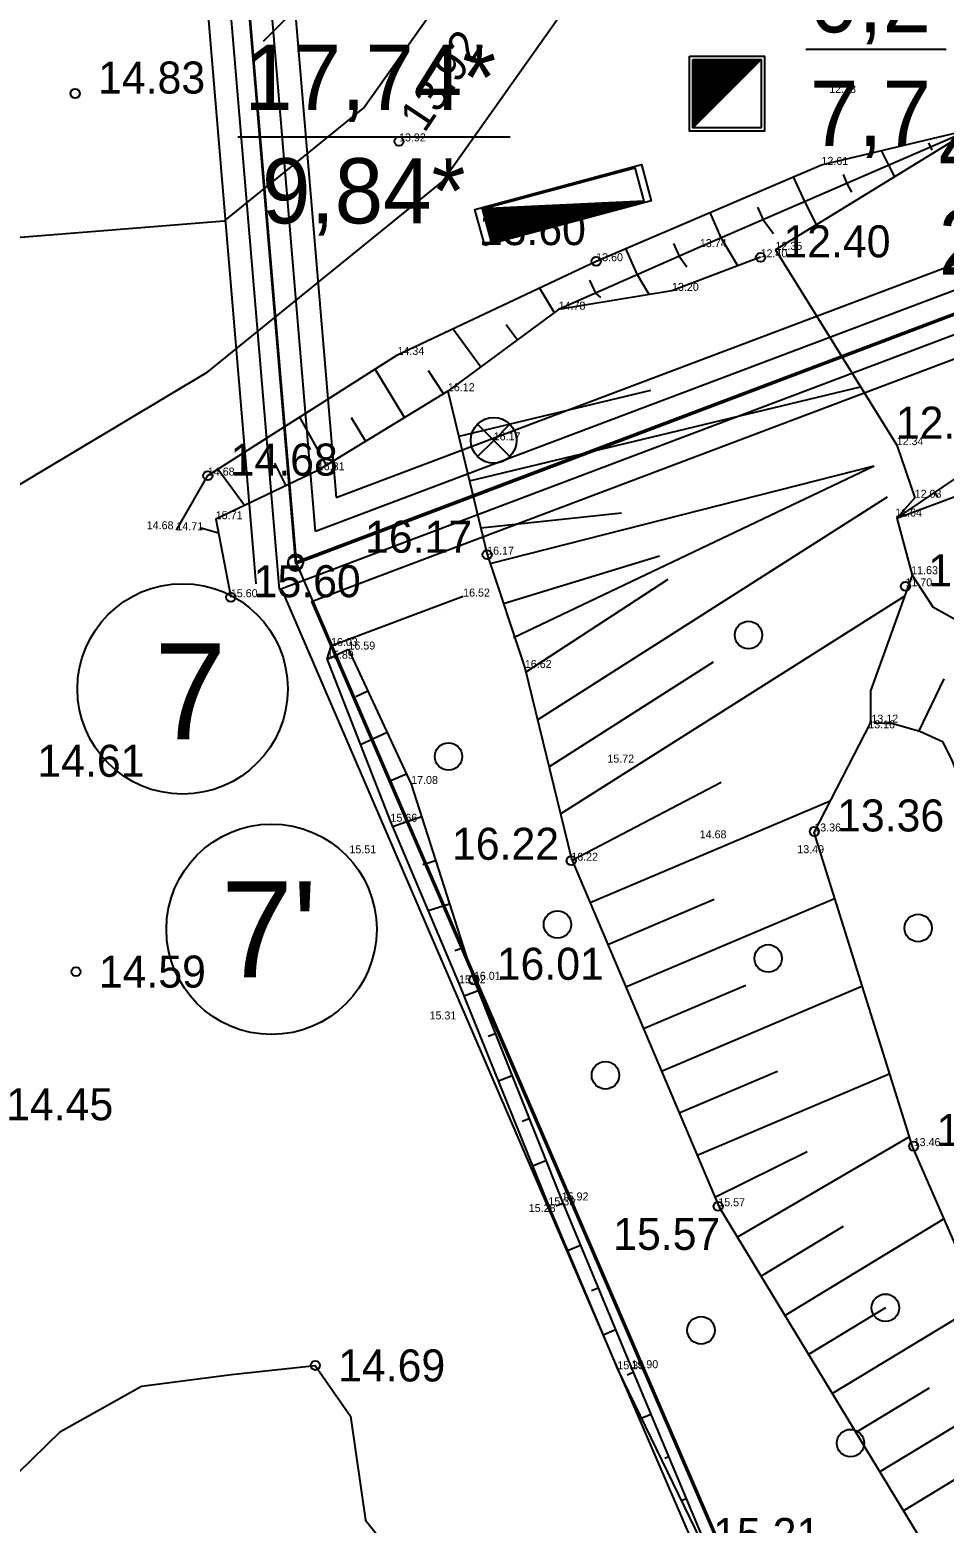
# Model space of a CAD drawing. Extents: x 433497 to 434382, y 6534486 to 6534993.
# Drawn here: x 433621.1 to 433661.1, y 6534564 to 6534629.3 of the extents above; entities that cross this region are included whole.
import ezdxf

# ---------------------------------------------------------------- set-up
doc = ezdxf.new("R2010")
doc.units = 0
for name, color, linetype in [('ALUSVORK', 7, 'Continuous'), ('Default', 7, 'Continuous'), ('GEOLPUNKT', 7, 'Continuous'), ('HALJASTUS', 7, 'Continuous'), ('kataster', 7, 'Continuous'), ('KORGUS-EH2000', 7, 'Continuous'), ('MOOTKORG-EH2000', 7, 'Continuous'), ('PIIR', 7, 'Continuous'), ('RELJEEF', 7, 'Continuous'), ('TEE', 7, 'Continuous')]:
    doc.layers.add(name, color=color, linetype=linetype)

msp = doc.modelspace()

# ---------------------------------------------------------------- linework, layer by layer
at = {"layer": 'ALUSVORK'}
for points in [[(433640.702, 6534610.647), (433641.409, 6534611.354), (433640.702, 6534612.061)], [(433642.116, 6534612.061), (433641.409, 6534611.354), (433642.116, 6534610.647)]]:
    msp.add_lwpolyline(points, dxfattribs=at)
msp.add_circle((433641.409, 6534611.354), 1, dxfattribs=at)
at = {"layer": 'Default'}
msp.add_lwpolyline([(433617.12, 6534791.025), (433632.75, 6534606.045), (434137.38, 6534796.515), (434127.69, 6534855.6), (433968.21, 6534911.925), (433942.38, 6534904.035), (433920.99, 6534907.275)], close=True, dxfattribs=at)
msp.add_lwpolyline([(433617.12, 6534791.025), (433632.75, 6534606.045), (434137.38, 6534796.515), (434127.69, 6534855.6), (433968.21, 6534911.925), (433942.38, 6534904.035), (433920.99, 6534907.275)], close=True, dxfattribs=at)
msp.add_lwpolyline([(433617.12, 6534791.025), (433632.75, 6534606.045), (434137.38, 6534796.515), (434127.69, 6534855.6), (433968.21, 6534911.925), (433942.38, 6534904.035), (433920.99, 6534907.275)], close=True, dxfattribs=at)
at = {"layer": 'GEOLPUNKT'}
for p, q in [((433650.112, 6534625.014), (433653.112, 6534628.014)), ((433650.112, 6534625.044), (433653.081, 6534628.014)), ((433650.112, 6534625.115), (433653.01, 6534628.014)), ((433650.112, 6534625.185), (433652.94, 6534628.014)), ((433650.112, 6534625.256), (433652.869, 6534628.014)), ((433650.112, 6534625.327), (433652.798, 6534628.014)), ((433650.112, 6534625.398), (433652.728, 6534628.014)), ((433650.112, 6534625.468), (433652.657, 6534628.014)), ((433650.112, 6534625.539), (433652.586, 6534628.014)), ((433650.112, 6534625.61), (433652.515, 6534628.014)), ((433650.112, 6534625.68), (433652.445, 6534628.014)), ((433650.112, 6534625.751), (433652.374, 6534628.014)), ((433650.112, 6534625.822), (433652.303, 6534628.014)), ((433650.112, 6534625.893), (433652.233, 6534628.014)), ((433650.112, 6534625.963), (433652.162, 6534628.014)), ((433650.112, 6534626.034), (433652.091, 6534628.014)), ((433650.112, 6534626.105), (433652.02, 6534628.014)), ((433650.112, 6534626.175), (433651.95, 6534628.014)), ((433650.112, 6534626.246), (433651.879, 6534628.014)), ((433650.112, 6534626.317), (433651.808, 6534628.014)), ((433650.112, 6534626.387), (433651.738, 6534628.014)), ((433650.112, 6534626.458), (433651.667, 6534628.014)), ((433650.112, 6534626.529), (433651.596, 6534628.014)), ((433650.112, 6534626.6), (433651.525, 6534628.014)), ((433650.112, 6534626.67), (433651.455, 6534628.014)), ((433650.112, 6534626.741), (433651.384, 6534628.014)), ((433650.112, 6534626.812), (433651.313, 6534628.014)), ((433650.112, 6534626.882), (433651.243, 6534628.014)), ((433650.112, 6534626.953), (433651.172, 6534628.014)), ((433650.112, 6534627.024), (433651.101, 6534628.014)), ((433650.112, 6534627.095), (433651.03, 6534628.014)), ((433650.112, 6534627.165), (433650.96, 6534628.014)), ((433650.112, 6534627.236), (433650.889, 6534628.014)), ((433650.112, 6534627.307), (433650.818, 6534628.014)), ((433650.112, 6534627.377), (433650.748, 6534628.014)), ((433650.112, 6534627.448), (433650.677, 6534628.014)), ((433650.112, 6534627.519), (433650.606, 6534628.014)), ((433650.112, 6534627.59), (433650.536, 6534628.014)), ((433650.112, 6534627.66), (433650.465, 6534628.014)), ((433650.112, 6534627.731), (433650.394, 6534628.014)), ((433650.112, 6534627.802), (433650.323, 6534628.014)), ((433650.112, 6534627.872), (433650.253, 6534628.014)), ((433650.112, 6534627.943), (433650.182, 6534628.014)), ((433651.612, 6534626.514), (433651.612, 6534626.514)), ((433647.972, 6534621.815), (433640.919, 6534621.471)), ((433647.904, 6534621.797), (433640.923, 6534621.457)), ((433647.747, 6534621.755), (433640.932, 6534621.423)), ((433647.59, 6534621.713), (433640.941, 6534621.388)), ((433647.433, 6534621.67), (433640.951, 6534621.354)), ((433647.276, 6534621.628), (433640.96, 6534621.32)), ((433647.119, 6534621.586), (433640.969, 6534621.286)), ((433646.962, 6534621.544), (433640.978, 6534621.252)), ((433646.805, 6534621.501), (433640.987, 6534621.218)), ((433646.648, 6534621.459), (433640.997, 6534621.184)), ((433646.491, 6534621.417), (433641.006, 6534621.149)), ((433646.334, 6534621.375), (433641.015, 6534621.115)), ((433646.177, 6534621.332), (433641.024, 6534621.081)), ((433646.02, 6534621.29), (433641.033, 6534621.047)), ((433645.863, 6534621.248), (433641.043, 6534621.013)), ((433645.706, 6534621.206), (433641.052, 6534620.979)), ((433645.549, 6534621.164), (433641.061, 6534620.945)), ((433645.391, 6534621.121), (433641.07, 6534620.911)), ((433645.234, 6534621.079), (433641.079, 6534620.876)), ((433645.077, 6534621.037), (433641.088, 6534620.842)), ((433644.92, 6534620.995), (433641.098, 6534620.808)), ((433644.763, 6534620.952), (433641.107, 6534620.774)), ((433644.606, 6534620.91), (433641.116, 6534620.74)), ((433644.449, 6534620.868), (433641.125, 6534620.706)), ((433644.292, 6534620.826), (433641.134, 6534620.672)), ((433644.135, 6534620.783), (433641.144, 6534620.637)), ((433643.978, 6534620.741), (433641.153, 6534620.603)), ((433643.821, 6534620.699), (433641.162, 6534620.569)), ((433643.664, 6534620.657), (433641.171, 6534620.535)), ((433643.507, 6534620.614), (433641.18, 6534620.501)), ((433643.35, 6534620.572), (433641.189, 6534620.467)), ((433643.193, 6534620.53), (433641.199, 6534620.433)), ((433643.036, 6534620.488), (433641.208, 6534620.398)), ((433642.879, 6534620.445), (433641.217, 6534620.364)), ((433642.722, 6534620.403), (433641.226, 6534620.33)), ((433642.565, 6534620.361), (433641.235, 6534620.296)), ((433642.408, 6534620.319), (433641.245, 6534620.262)), ((433642.25, 6534620.276), (433641.254, 6534620.228)), ((433642.093, 6534620.234), (433641.263, 6534620.194)), ((433641.936, 6534620.192), (433641.272, 6534620.159)), ((433641.779, 6534620.15), (433641.281, 6534620.125)), ((433641.622, 6534620.107), (433641.29, 6534620.091)), ((433641.465, 6534620.065), (433641.3, 6534620.057))]:
    msp.add_line(p, q, dxfattribs=at)
for points in [[(433649.971, 6534628.155), (433653.253, 6534628.155), (433653.253, 6534624.873), (433649.971, 6534624.873)], [(433650.112, 6534628.014), (433653.112, 6534628.014), (433653.112, 6534625.014), (433650.112, 6534625.014)], [(433641.014, 6534619.871), (433640.588, 6534621.455), (433647.877, 6534623.416), (433648.303, 6534621.832)], [(433641.309, 6534620.023), (433640.919, 6534621.471), (433647.582, 6534623.264), (433647.972, 6534621.815)]]:
    msp.add_lwpolyline(points, close=True, dxfattribs=at)
for points in [[(433655.069, 6534628.467), (433661.197, 6534628.467)], [(433630.212, 6534624.621), (433642.129, 6534624.621)]]:
    msp.add_lwpolyline(points, dxfattribs=at)
at = {"layer": 'HALJASTUS'}
for centre in [(433652.554, 6534602.84), (433639.43, 6534597.527), (433644.195, 6534590.184), (433659.975, 6534590.028), (433653.413, 6534588.7), (433646.296, 6534583.587), (433658.541, 6534573.421), (433650.477, 6534572.435), (433657.016, 6534567.503)]:
    msp.add_circle(centre, 0.6, dxfattribs=at)
at = {"layer": 'kataster'}
msp.add_lwpolyline([(433617.102, 6534791.002), (433632.769, 6534606.029), (434137.446, 6534796.469), (434127.827, 6534855.589), (433950.026, 6534918.39)], close=True, dxfattribs=at)
for points in [[(433658.341, 6534546.765), (433632.769, 6534606.029), (433617.102, 6534791.002), (433580.107, 6534776.838)], [(433633.504, 6534604.326), (433658.341, 6534546.765)]]:
    msp.add_lwpolyline(points, dxfattribs=at)
at = {"layer": 'KORGUS-EH2000'}
for centre in [(433623.103, 6534626.52), (433637.268, 6534624.426), (433645.891, 6534619.186), (433653.082, 6534619.357), (433628.904, 6534609.813), (433641.122, 6534606.355), (433659.42, 6534604.97), (433629.91, 6534604.493), (433655.43, 6534594.25), (433644.8, 6534592.97), (433623.135, 6534588.122), (433640.542, 6534587.763), (433659.78, 6534580.49), (433651.23, 6534577.86), (433633.604, 6534570.899)]:
    msp.add_circle(centre, 0.2, dxfattribs=at)
at = {"layer": 'PIIR'}
for points in [[(433632.021, 6534604.835), (434138.248, 6534795.936), (434128.468, 6534856.135), (433968.226, 6534912.818), (433942.33, 6534904.85), (433920.952, 6534908.165), (433616.327, 6534791.524), (433632.021, 6534604.835)], [(433632.732, 6534605.959), (434137.353, 6534796.454), (434127.754, 6534855.539), (433968.208, 6534911.976), (433942.39, 6534904.031), (433921.04, 6534907.341), (433617.174, 6534790.992), (433632.732, 6534605.959)], [(433633.446, 6534604.304), (434134.891, 6534793.6)], [(433615.318, 6534791.592), (433631.004, 6534605.083)], [(433631.05, 6534604.538), (433631.05, 6534604.538)], [(433631.05, 6534604.538), (433631.05, 6534604.538)], [(433632.2, 6534604.667), (433657.358, 6534546.348)], [(433633.446, 6534604.304), (433658.279, 6534546.738)]]:
    msp.add_lwpolyline(points, dxfattribs=at)
for points in [[(433618.234, 6534790.327), (433921.149, 6534906.313), (433942.464, 6534903.008), (433968.187, 6534910.923), (434126.862, 6534854.794), (434136.235, 6534797.101), (433633.617, 6534607.362)], [(433619.24, 6534789.695), (433634.52, 6534608.851), (434135.141, 6534797.808), (434125.908, 6534854.108), (433968.165, 6534909.82), (433942.53, 6534901.99), (433921.212, 6534905.219)], [(433619.24, 6534789.695), (433634.52, 6534608.851), (434135.141, 6534797.808), (434125.908, 6534854.108), (433968.165, 6534909.82), (433942.53, 6534901.99), (433921.212, 6534905.219)]]:
    msp.add_lwpolyline(points, close=True, dxfattribs=at)
for centre, radius in [((433632.75, 6534606.045), 0.325), ((433632.732, 6534605.959), 0.325), ((433627.8, 6534600.485), 4.6), ((433631.691, 6534589.972), 4.6)]:
    msp.add_circle(centre, radius, dxfattribs=at)
at = {"layer": 'RELJEEF'}
for p, q in [((433644.061, 6534616.931), (433643.412, 6534618.018)), ((433640.839, 6534614.561), (433639.622, 6534616.232)), ((433641.953, 6534616.421), (433642.45, 6534615.746)), ((433637.509, 6534612.352), (433636.221, 6534614.468)), ((433638.548, 6534614.401), (433639.218, 6534613.391)), ((433648.266, 6534613.537), (433639.88, 6534611.52)), ((433640.348, 6534609.576), (433657.456, 6534613.69)), ((433634.091, 6534610.273), (433632.924, 6534612.371)), ((433635.167, 6534612.354), (433635.8, 6534611.313)), ((433631.819, 6534610.363), (433632.309, 6534609.37)), ((433641.253, 6534605.962), (433658.054, 6534610.233)), ((433642.278, 6534602.727), (433658.054, 6534610.233)), ((433630.505, 6534608.506), (433629.349, 6534610.096)), ((433660.839, 6534608.866), (433660.703, 6534609.066)), ((433643.327, 6534599.128), (433658.64, 6534608.882)), ((433647.002, 6534608.169), (433640.842, 6534607.52)), ((433659.047, 6534607.945), (433659.047, 6534607.945)), ((433628.552, 6534607.545), (433629.366, 6534607.307)), ((433648.665, 6534606.289), (433641.838, 6534604.202)), ((433649.023, 6534605.274), (433642.816, 6534601.214)), ((433644.331, 6534595.023), (433659.378, 6534604.542)), ((433639.186, 6534603.973), (433639.186, 6534603.973)), ((433635.054, 6534602.205), (433634.126, 6534601.772)), ((433651.01, 6534601.651), (433643.828, 6534597.077)), ((433661.098, 6534600.923), (433660, 6534598.647)), ((433635.377, 6534600.149), (433635.9, 6534600.393)), ((433636.746, 6534598.58), (433635.582, 6534598.037)), ((433636.938, 6534596.5), (433637.591, 6534596.768)), ((433651.365, 6534596.385), (433644.843, 6534592.981)), ((433645.623, 6534591.14), (433656.121, 6534595.59)), ((433638.259, 6534594.886), (433636.985, 6534594.456)), ((433638.315, 6534592.804), (433638.87, 6534592.981)), ((433647.184, 6534587.457), (433656.309, 6534591.325)), ((433639.48, 6534591.077), (433638.543, 6534590.777)), ((433651.056, 6534591.271), (433646.404, 6534589.299)), ((433639.71, 6534589.046), (433640.09, 6534589.172)), ((433652.437, 6534587.512), (433647.965, 6534585.616)), ((433648.745, 6534583.774), (433657.51, 6534587.49)), ((433640.734, 6534587.28), (433640.11, 6534587.049)), ((433641.169, 6534585.3), (433641.474, 6534585.421)), ((433642.214, 6534583.563), (433641.613, 6534583.324)), ((433653.819, 6534583.753), (433649.526, 6534581.933)), ((433650.307, 6534580.092), (433658.712, 6534583.655)), ((433642.657, 6534581.587), (433642.954, 6534581.705)), ((433652.065, 6534576.51), (433659.576, 6534580.897)), ((433655.125, 6534580.233), (433651.087, 6534578.25)), ((433643.693, 6534579.847), (433643.109, 6534579.614)), ((433644.148, 6534577.872), (433644.435, 6534577.989)), ((433656.694, 6534576.979), (433653.103, 6534574.8)), ((433654.14, 6534573.09), (433661.095, 6534577.31)), ((433645.203, 6534576.143), (433644.638, 6534575.908)), ((433645.692, 6534574.18), (433645.971, 6534574.296)), ((433658.541, 6534573.421), (433655.177, 6534571.38)), ((433656.215, 6534569.67), (433662.756, 6534573.639)), ((433646.739, 6534572.449), (433646.19, 6534572.221)), ((433647.246, 6534570.494), (433647.507, 6534570.603)), ((433660.453, 6534569.902), (433657.252, 6534567.961)), ((433658.29, 6534566.251), (433664.595, 6534570.076)), ((433648.281, 6534568.759), (433647.863, 6534568.583)), ((433648.897, 6534566.848), (433649.055, 6534566.915)), ((433662.505, 6534566.469), (433659.327, 6534564.541)), ((433649.829, 6534565.07), (433649.616, 6534564.981))]:
    msp.add_line(p, q, dxfattribs=at)
for points in [[(433631.342, 6534628.815), (433633.488, 6534630.95), (433632.863, 6534636.473), (433633.196, 6534639.989), (433632.8, 6534647.828), (433630.735, 6534657.6), (433628.931, 6534667.028), (433628.669, 6534667.395)], [(433659.047, 6534607.945), (433662.599, 6534610.349), (433674.022, 6534614.435), (433690.028, 6534620.089), (433707.718, 6534627.146), (433725.766, 6534634.115), (433743.961, 6534641.349), (433757.363, 6534645.659)], [(433659.047, 6534607.945), (433659.047, 6534607.945), (433663.033, 6534609.436), (433674.026, 6534613.427), (433690.499, 6534619.59), (433707.686, 6534626.561), (433726.101, 6534633.687), (433744.046, 6534640.464), (433757.363, 6534645.659)], [(433627.532, 6534607.425), (433628.904, 6534609.813), (433637.2, 6534615.091), (433645.891, 6534619.186), (433655.745, 6534623.4), (433662.367, 6534624.972), (433653.734, 6534619.684), (433659.036, 6534611.145), (433659.823, 6534608.843)], [(433662.367, 6534624.972), (433650.426, 6534619.803), (433644.248, 6534617.069), (433639.403, 6534613.504), (433633.711, 6534610.042), (433629.25, 6534607.904), (433629.91, 6534604.493)], [(433658.957, 6534622.883), (433658.696, 6534623.383), (433658.376, 6534624.025)], [(433660.588, 6534624.047), (433660.532, 6534624.177), (433660.436, 6534624.357)], [(433655.533, 6534620.786), (433655.025, 6534621.794), (433654.528, 6534622.879)], [(433656.692, 6534622.979), (433656.861, 6534622.588), (433657.059, 6534622.208)], [(433652.951, 6534621.551), (433653.19, 6534620.999), (433653.649, 6534620.398)], [(433652.094, 6534618.983), (433651.355, 6534620.205), (433650.871, 6534621.316)], [(433648.211, 6534617.725), (433647.693, 6534618.594), (433647.186, 6534619.74)], [(433649.275, 6534619.965), (433649.522, 6534619.403), (433649.857, 6534618.944)], [(433653.082, 6534619.357), (433649.207, 6534617.89), (433644.248, 6534617.069)], [(433645.603, 6534618.356), (433645.864, 6534617.784), (433646.077, 6534617.603)], [(433639.403, 6534613.504), (433641.122, 6534606.355), (433642.771, 6534601.399)], [(433659.823, 6534608.843), (433659.047, 6534607.945), (433659.709, 6534605.462), (433658.398, 6534601.819), (433657.888, 6534600.402), (433657.888, 6534599.008), (433655.406, 6534594.208), (433655.406, 6534594.208), (433659.709, 6534580.471), (433662.338, 6534574.474), (433664.343, 6534570.464), (433666.329, 6534567.396), (433668.56, 6534566.593), (433670.496, 6534566.455), (433673.468, 6534566.731), (433675.763, 6534566.403)], [(433659.823, 6534608.843), (433659.047, 6534607.945), (433659.709, 6534605.462), (433658.398, 6534601.819), (433657.888, 6534600.402), (433657.888, 6534599.008), (433655.406, 6534594.208), (433655.406, 6534594.208), (433659.709, 6534580.471), (433662.338, 6534574.474), (433664.343, 6534570.464), (433666.329, 6534567.396), (433668.56, 6534566.593), (433670.496, 6534566.455), (433673.468, 6534566.731), (433675.763, 6534566.403)], [(433659.709, 6534605.462), (433660.616, 6534604.078), (433663.185, 6534602.649), (433665.502, 6534601.656)], [(433640.073, 6534604.52), (433634.29, 6534602.36), (433634.114, 6534601.804)], [(433634.114, 6534601.804), (433636.893, 6534594.674), (433639.885, 6534587.608), (433643.8, 6534577.9), (433646.817, 6534570.731), (433651.436, 6534561.242), (433655.083, 6534550.569), (433656.994, 6534546.193)], [(433635.054, 6534602.205), (433637.798, 6534596.325), (433640.542, 6534587.763), (433644.383, 6534578.114), (433647.434, 6534570.777), (433651.436, 6534561.242), (433655.859, 6534550.447), (433657.552, 6534546.43)], [(433642.771, 6534601.399), (433644.814, 6534593.05), (433651.268, 6534577.823), (433660.205, 6534563.093)], [(433642.771, 6534601.399), (433644.814, 6534593.05), (433651.268, 6534577.823), (433660.205, 6534563.093)], [(433658.045, 6534598.997), (433658.874, 6534598.966), (433660.046, 6534598.634), (433661.033, 6534598.18), (433661.457, 6534597.318), (433664.343, 6534589.994), (433667.653, 6534583.285), (433671.256, 6534577.689), (433675.432, 6534572.693), (433677.418, 6534570.376), (433681.626, 6534565.798), (433685.042, 6534561.302)], [(433633.604, 6534570.899), (433635.142, 6534568.685), (433635.8, 6534564.14), (433637.674, 6534561.797), (433636.499, 6534556.582), (433635.036, 6534555.26), (433631.846, 6534556.526), (433628.214, 6534553.782), (433623.313, 6534552.926), (433620.994, 6534556.892), (433618.633, 6534561.198), (433619.351, 6534564.99), (433622.457, 6534568.003), (433626.001, 6534569.994), (433629.936, 6534570.508), (433633.604, 6534570.899)]]:
    msp.add_lwpolyline(points, dxfattribs=at)
at = {"layer": 'TEE'}
for points in [[(433629.62, 6534620.933), (433635.717, 6534625.88), (433648.001, 6534643.205), (433657.255, 6534659.779), (433669.771, 6534672.932), (433683.244, 6534681.694), (433698.319, 6534689.166), (433713.422, 6534698.28), (433725.167, 6534710.357), (433749.242, 6534742.46), (433772.059, 6534766.624), (433790.138, 6534781.288), (433800.698, 6534786.54), (433824.398, 6534799.304), (433830.425, 6534802.129), (433845.699, 6534809.155)], [(433604.844, 6534600.897), (433614.152, 6534605.53), (433628.909, 6534614.355), (433639.149, 6534622.663), (433651.948, 6534640.714), (433661.037, 6534656.993), (433672.77, 6534669.323), (433685.557, 6534677.639), (433700.561, 6534685.076), (433716.344, 6534694.6), (433728.716, 6534707.321), (433752.812, 6534739.453), (433775.036, 6534762.988), (433798.049, 6534780.902), (433815.08, 6534789.81), (433832.403, 6534797.909), (433848.041, 6534804.286)], [(433629.62, 6534620.933), (433617.794, 6534619.989), (433610.334, 6534620.741), (433599.077, 6534626.526)]]:
    msp.add_lwpolyline(points, dxfattribs=at)

# ---------------------------------------------------------------- texts
at = {"layer": 'GEOLPUNKT'}
for s, p in [('0,2', (433655.24, 6534629.196)), ('17,74*', (433630.498, 6534625.806)), ('7,7', (433655.24, 6534624.231)), ('4,8 EK', (433660.867, 6534622.824)), ('9,84*', (433631.274, 6534620.841)), ('2,9 TL', (433660.867, 6534618.604))]:
    msp.add_text(s, height=2.85, dxfattribs=at).set_placement(p)
at = {"layer": 'KORGUS-EH2000'}
msp.add_text('13.92', height=1.4, rotation=56.12906, dxfattribs=at).set_placement((433638.382, 6534624.76))
for s, p in [('14.83', (433624.103, 6534626.52)), ('13.60', (433640.757, 6534619.891)), ('12.40', (433654.082, 6534619.357)), ('12.01', (433658.998, 6534611.427)), ('14.68', (433629.904, 6534609.813)), ('16.17', (433635.781, 6534606.438)), ('11.70', (433660.42, 6534604.97)), ('15.60', (433630.91, 6534604.493)), ('14.61', (433621.448, 6534596.641)), ('13.36', (433656.43, 6534594.25)), ('16.22', (433639.583, 6534593.011)), ('14.59', (433624.135, 6534587.422)), ('16.01', (433641.542, 6534587.763)), ('14.45', (433620.081, 6534581.622)), ('13.46', (433660.78, 6534580.49)), ('15.57', (433646.635, 6534575.953)), ('14.69', (433634.604, 6534570.199)), ('15.21', (433651.01, 6534562.827))]:
    msp.add_text(s, height=1.4, dxfattribs=at).set_placement(p)
at = {"layer": 'MOOTKORG-EH2000'}
for s, p in [('12.38', (433656.084, 6534626.543)), ('13.92', (433637.268, 6534624.426)), ('12.61', (433655.745, 6534623.4)), ('13.74', (433650.426, 6534619.803)), ('12.35', (433653.734, 6534619.684)), ('13.60', (433645.891, 6534619.186)), ('12.40', (433653.082, 6534619.357)), ('13.20', (433649.207, 6534617.89)), ('14.78', (433644.248, 6534617.069)), ('14.34', (433637.2, 6534615.091)), ('16.12', (433639.403, 6534613.504)), ('16.17', (433641.409, 6534611.354)), ('12.34', (433659.036, 6534611.145)), ('16.31', (433633.711, 6534610.042)), ('14.68', (433628.904, 6534609.813)), ('12.03', (433659.823, 6534608.843)), ('11.64', (433658.97, 6534608.02)), ('14.68', (433626.232, 6534607.466)), ('14.71', (433627.532, 6534607.425)), ('15.71', (433629.25, 6534607.904)), ('16.17', (433641.122, 6534606.355)), ('11.63', (433659.67, 6534605.5)), ('11.70', (433659.42, 6534604.97)), ('15.60', (433629.91, 6534604.493)), ('16.52', (433640.073, 6534604.52)), ('16.03', (433634.29, 6534602.36)), ('16.59', (433635.054, 6534602.205)), ('15.89', (433634.114, 6534601.804)), ('16.62', (433642.771, 6534601.399)), ('13.12', (433657.93, 6534599.01)), ('13.16', (433657.79, 6534598.76)), ('15.72', (433646.38, 6534597.26)), ('17.08', (433637.798, 6534596.325)), ('15.66', (433636.893, 6534594.674)), ('13.36', (433655.43, 6534594.25)), ('14.68', (433650.42, 6534593.95)), ('15.51', (433635.098, 6534593.294)), ('16.22', (433644.8, 6534592.97)), ('13.49', (433654.69, 6534593.3)), ('16.01', (433640.542, 6534587.763)), ('15.52', (433639.885, 6534587.608)), ('15.31', (433638.603, 6534586.03)), ('13.46', (433659.78, 6534580.49)), ('15.39', (433643.8, 6534577.9)), ('15.92', (433644.383, 6534578.114)), ('15.28', (433642.942, 6534577.608)), ('15.57', (433651.23, 6534577.86)), ('15.39', (433646.817, 6534570.731)), ('15.90', (433647.434, 6534570.777))]:
    msp.add_text(s, height=0.35, dxfattribs=at).set_placement(p)
at = {"layer": 'PIIR'}
for s, p in [('7', (433626.574, 6534598.277)), ("7'", (433629.49, 6534587.872))]:
    msp.add_text(s, height=4.2, dxfattribs=at).set_placement(p)

doc.saveas('drawing.dxf')
